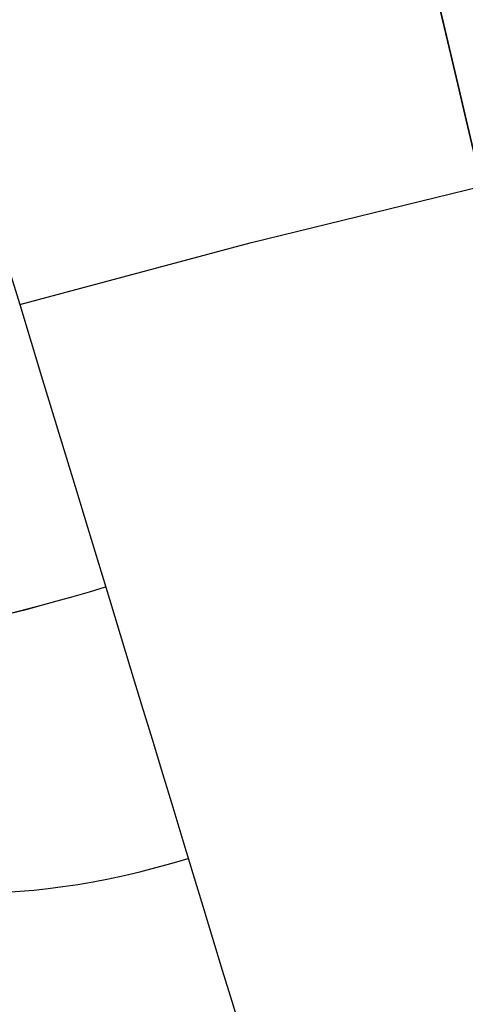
# Model space of a CAD drawing. Extents: x -383 to 1849, y -1185 to -529.
# Tile 419 of 656: x -273 to -253, y -654 to -609. Entities that reach past the tile are written whole.
import ezdxf

# ---------------------------------------------------------------- set-up
doc = ezdxf.new("R2010")
doc.units = 0
doc.layers.add('PREDEFINITO', color=7, linetype='CONTINUOUS')

msp = doc.modelspace()

# ---------------------------------------------------------------- linework, layer by layer
at = {"layer": 'PREDEFINITO'}
for p, q in [((-262.998, -619.292, 732.999), (-252.546, -616.729, 732.999)), ((-262.998, -619.292, 595.001), (-252.546, -616.729, 595.001)), ((-273.396, -622.07, 732.999), (-262.998, -619.292, 732.999)), ((-273.396, -622.07, 595.001), (-262.998, -619.292, 595.001))]:
    msp.add_line(p, q, dxfattribs=at)
at = {"layer": 'PREDEFINITO', "extrusion": (0.973556, 0.22845, -5.1906e-06)}
msp.add_arc((-542.726, 663.998, -386.762), 68.999, 359.99977, 180.00024, dxfattribs=at)
at = {"layer": 'PREDEFINITO', "extrusion": (0.973556, 0.22845, 5.19059e-06)}
msp.add_arc((-542.726, 664.002, -386.756), 68.999, 179.99976, 0.00023, dxfattribs=at)
at = {"layer": 'PREDEFINITO', "extrusion": (-0.956674, -0.29116, -0.00071712)}
msp.add_arc((515.518, 664.337, 442.246), 69.019, 180.01647, 359.98352, dxfattribs=at)
at = {"layer": 'PREDEFINITO', "extrusion": (0.956674, 0.29116, -0.00071712)}
msp.add_arc((-515.518, 663.662, -443.198), 69.019, 0.01648, 179.98353, dxfattribs=at)
at = {"layer": 'PREDEFINITO', "extrusion": (-0.955446, -0.295166, -0.000257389)}
msp.add_arc((513.522, 664.124, 455.281), 64.613, 180.00601, 359.99399, dxfattribs=at)
at = {"layer": 'PREDEFINITO', "extrusion": (0.955446, 0.295166, -0.000257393)}
msp.add_arc((-513.522, 663.876, -455.623), 64.613, 0.00601, 179.99399, dxfattribs=at)
at = {"layer": 'PREDEFINITO', "extrusion": (-0.954694, -0.297589, 4.67642e-16)}
msp.add_arc((512.529, 664.026, 461.13), 54.025, 180.0271, 359.9729, dxfattribs=at)
at = {"layer": 'PREDEFINITO', "extrusion": (0.954694, 0.297589, 1.55881e-16)}
msp.add_arc((-512.529, 663.974, -461.13), 54.025, 0.0271, 179.9729, dxfattribs=at)
at = {"layer": 'PREDEFINITO', "extrusion": (0.291995, -0.936751, 0.192969)}
msp.add_arc((-446.13, 498.618, 631.035), 15, 180, 269.6542, dxfattribs=at)
at = {"layer": 'PREDEFINITO', "extrusion": (-0.291995, 0.936751, 0.192969)}
msp.add_arc((446.13, 804.422, -374.773), 15, 360, 89.6542, dxfattribs=at)
at = {"layer": 'PREDEFINITO', "extrusion": (0.275424, -0.883591, 0.378693)}
msp.add_arc((-446.13, 366.453, 725.826), 15, 180, 269.3075, dxfattribs=at)
at = {"layer": 'PREDEFINITO', "extrusion": (-0.275424, 0.883591, 0.378693)}
msp.add_arc((446.13, 862.64, -222.922), 15, 360, 89.3075, dxfattribs=at)

doc.saveas('drawing.dxf')
